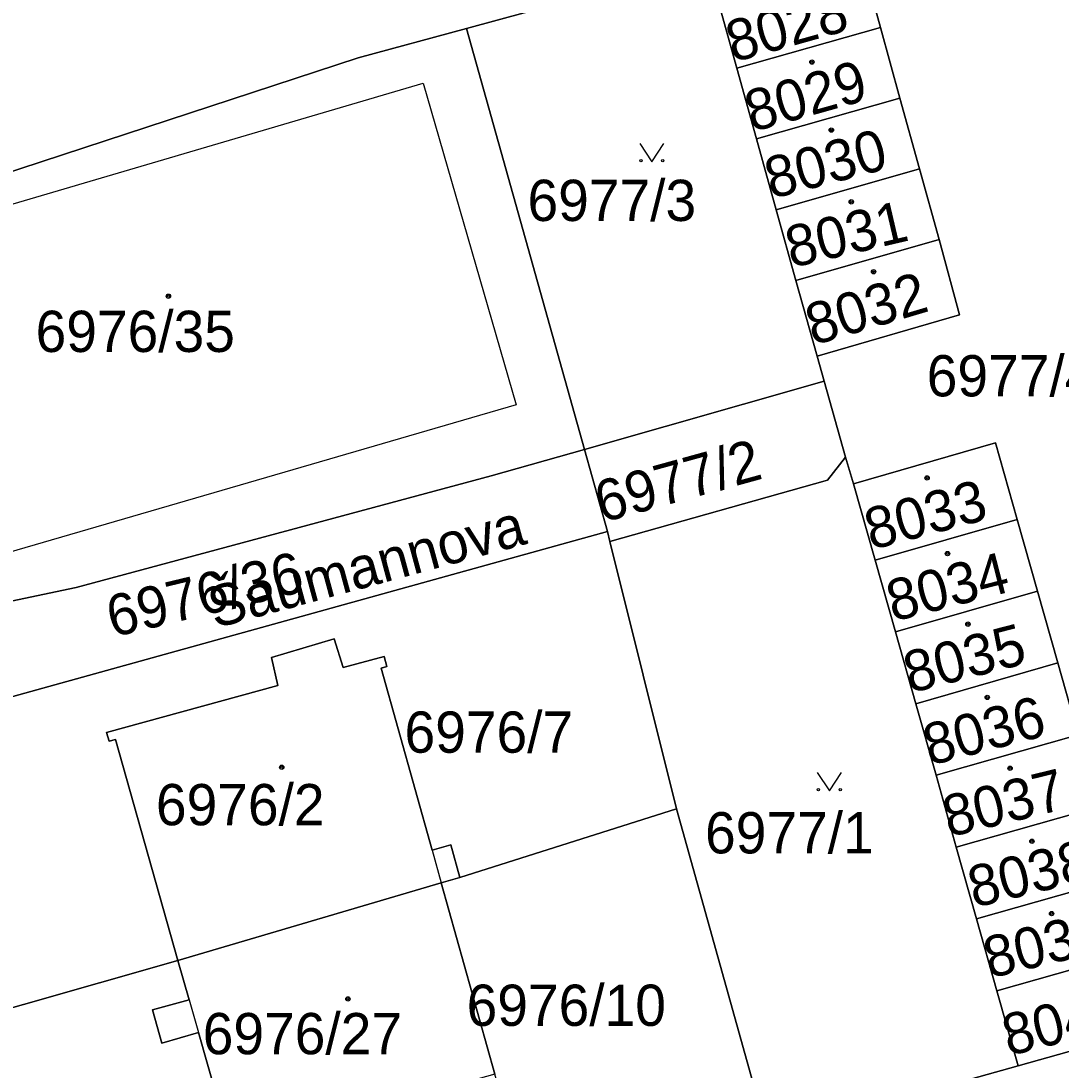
# Model space of a CAD drawing. Extents: x -596233 to -595156, y -1161235 to -1159375.
# Drawn here: x -595273.2 to -595230.32, y -1160249.6 to -1160206.35 of the extents above; entities that cross this region are included whole.
import ezdxf

# ---------------------------------------------------------------- set-up
doc = ezdxf.new("R2010")
doc.units = 0
for name, color, linetype in [('KN_CAR_KR', 7, 'Continuous'), ('KN_KULTURY', 7, 'Continuous'), ('KN_PARC_CIS_POZ', 7, 'Continuous'), ('KN_PARC_CIS_STAV', 7, 'Continuous'), ('KN_PARC_PLOCHA', 7, 'Continuous'), ('KN_ULICE', 7, 'Continuous'), ('parcely_l', 7, 'Continuous')]:
    doc.layers.add(name, color=color, linetype=linetype)

msp = doc.modelspace()

# ---------------------------------------------------------------- linework, layer by layer
at = {"layer": 'KN_CAR_KR'}
for points in [[(-595281.06, -1160216.1), (-595256.62, -1160208.92)], [(-595256.62, -1160208.92), (-595252.79, -1160222.18)], [(-595252.79, -1160222.18), (-595275.98, -1160228.93)], [(-595256.25, -1160240.54), (-595255.87, -1160241.88)], [(-595266.27, -1160246.7), (-595265.88, -1160248.06)]]:
    msp.add_lwpolyline(points, dxfattribs=at)
at = {"layer": 'KN_KULTURY'}
for points in [[(-595247.6918, -1160211.4116), (-595247.1918, -1160212.1616), (-595246.6918, -1160211.4116)], [(-595240.3718, -1160237.3416), (-595239.8718, -1160238.0916), (-595239.3718, -1160237.3416)]]:
    msp.add_lwpolyline(points, dxfattribs=at)
for centre, radius in [((-595240.59, -1160208.05), 0.09), ((-595240.59, -1160208.05), 0.0398), ((-595239.79, -1160210.85), 0.09), ((-595239.79, -1160210.85), 0.0398), ((-595247.642, -1160212.1114), 0.05), ((-595246.7426, -1160212.1114), 0.05), ((-595238.97, -1160213.81), 0.09), ((-595238.97, -1160213.81), 0.0398), ((-595238.05, -1160216.69), 0.09), ((-595238.05, -1160216.69), 0.0398), ((-595267.12, -1160217.7), 0.09), ((-595267.12, -1160217.7), 0.0398), ((-595235.84, -1160225.19), 0.09), ((-595235.84, -1160225.19), 0.0398), ((-595235, -1160228.31), 0.09), ((-595235, -1160228.31), 0.0398), ((-595234.16, -1160231.22), 0.09), ((-595234.16, -1160231.22), 0.0398), ((-595233.36, -1160234.24), 0.09), ((-595233.36, -1160234.24), 0.0398), ((-595262.45, -1160237.12), 0.09), ((-595262.45, -1160237.12), 0.0398), ((-595232.42, -1160237.16), 0.09), ((-595232.42, -1160237.16), 0.0398), ((-595240.322, -1160238.0414), 0.05), ((-595239.4226, -1160238.0414), 0.05), ((-595231.52, -1160240.17), 0.09), ((-595231.52, -1160240.17), 0.0398), ((-595230.71, -1160243.15), 0.09), ((-595230.71, -1160243.15), 0.0398), ((-595259.72, -1160246.67), 0.09), ((-595259.72, -1160246.67), 0.0398)]:
    msp.add_circle(centre, radius, dxfattribs=at)
at = {"layer": 'KN_PARC_PLOCHA'}
for points in [[(-595274.69, -1160206.08), (-595271.71, -1160205.23), (-595268.73, -1160204.37), (-595265.76, -1160203.51), (-595262.78, -1160202.66), (-595259.8, -1160201.8), (-595256.82, -1160200.94), (-595253.84, -1160200.08), (-595250.66, -1160199.17), (-595247.64, -1160198.36), (-595244.62, -1160197.55), (-595241.54, -1160196.68), (-595243.44, -1160190.73), (-595245.4, -1160182.97), (-595246.77, -1160178.15), (-595233.07, -1160173.05), (-595230, -1160187.74), (-595227.8, -1160198.28), (-595227.53, -1160199.23), (-595254.83, -1160206.66), (-595259.3, -1160207.88), (-595274.98, -1160213.01)], [(-595229.61, -1160235.78), (-595230.45, -1160232.82), (-595231.29, -1160229.86), (-595232.13, -1160226.9), (-595233.02, -1160223.74), (-595238.87, -1160225.43), (-595239.2, -1160224.33), (-595240.09, -1160221.2), (-595240.38, -1160220.17), (-595234.5, -1160218.47), (-595235.35, -1160215.36), (-595236.16, -1160212.45), (-595236.96, -1160209.54), (-595237.76, -1160206.63), (-595238.56, -1160203.72), (-595244.5, -1160205.38), (-595244.74, -1160204.38), (-595227.48, -1160199.4)]]:
    msp.add_lwpolyline(points, dxfattribs=at)
for points in [[(-595227.48, -1160199.4), (-595244.74, -1160204.38), (-595244.5, -1160205.38), (-595243.69, -1160208.3), (-595242.87, -1160211.22), (-595242.06, -1160214.14), (-595241.25, -1160217.06), (-595240.38, -1160220.17), (-595240.09, -1160221.2), (-595249.96, -1160224.02), (-595254.83, -1160206.66), (-595227.53, -1160199.23)], [(-595237.76, -1160206.63), (-595243.69, -1160208.3), (-595244.5, -1160205.38), (-595238.56, -1160203.72)], [(-595249.96, -1160224.02), (-595253.82, -1160225.11), (-595270.93, -1160229.71), (-595277.53, -1160231.09), (-595279.55, -1160230.56), (-595280.52, -1160229.88), (-595281.24, -1160228.81), (-595284.88, -1160216.03), (-595274.98, -1160213.01), (-595259.3, -1160207.88), (-595254.83, -1160206.66)], [(-595236.96, -1160209.54), (-595242.87, -1160211.22), (-595243.69, -1160208.3), (-595237.76, -1160206.63)], [(-595236.16, -1160212.45), (-595242.06, -1160214.14), (-595242.87, -1160211.22), (-595236.96, -1160209.54)], [(-595235.35, -1160215.36), (-595241.25, -1160217.06), (-595242.06, -1160214.14), (-595236.16, -1160212.45)], [(-595240.38, -1160220.17), (-595241.25, -1160217.06), (-595235.35, -1160215.36), (-595234.5, -1160218.47)], [(-595239.2, -1160224.33), (-595239.95, -1160225.29), (-595248.92, -1160227.81), (-595249.02, -1160227.4), (-595249.96, -1160224.02), (-595240.09, -1160221.2)], [(-595232.13, -1160226.9), (-595237.98, -1160228.58), (-595238.87, -1160225.43), (-595233.02, -1160223.74)], [(-595249.02, -1160227.4), (-595277.07, -1160235.18), (-595278.17, -1160235.96), (-595279.02, -1160236.93), (-595281.24, -1160228.81), (-595280.52, -1160229.88), (-595279.55, -1160230.56), (-595277.53, -1160231.09), (-595270.93, -1160229.71), (-595253.82, -1160225.11), (-595249.96, -1160224.02)], [(-595238.87, -1160225.43), (-595237.98, -1160228.58), (-595237.14, -1160231.54), (-595236.31, -1160234.5), (-595235.47, -1160237.45), (-595234.64, -1160240.41), (-595233.8, -1160243.37), (-595232.97, -1160246.33), (-595232.09, -1160249.43), (-595242.41, -1160252.31), (-595246.18, -1160238.83), (-595248.92, -1160227.81), (-595239.95, -1160225.29), (-595239.2, -1160224.33)], [(-595231.29, -1160229.86), (-595237.14, -1160231.54), (-595237.98, -1160228.58), (-595232.13, -1160226.9)], [(-595248.92, -1160227.81), (-595246.18, -1160238.83), (-595255.1, -1160241.66), (-595255.48, -1160240.32), (-595256.25, -1160240.54), (-595258.35, -1160233.03), (-595258.11, -1160232.97), (-595258.22, -1160232.56), (-595259.92, -1160233), (-595260.29, -1160231.83), (-595262.87, -1160232.6), (-595262.61, -1160233.75), (-595269.67, -1160235.68), (-595269.57, -1160236.05), (-595269.3, -1160235.97), (-595266.73, -1160245.08), (-595276.34, -1160247.82), (-595276.61, -1160246.73), (-595279.02, -1160236.93), (-595278.17, -1160235.96), (-595277.07, -1160235.18), (-595249.02, -1160227.4)], [(-595230.45, -1160232.82), (-595236.31, -1160234.5), (-595237.14, -1160231.54), (-595231.29, -1160229.86)], [(-595255.1, -1160241.66), (-595255.87, -1160241.88), (-595266.73, -1160245.08), (-595269.3, -1160235.97), (-595269.57, -1160236.05), (-595269.67, -1160235.68), (-595262.61, -1160233.75), (-595262.87, -1160232.6), (-595260.29, -1160231.83), (-595259.92, -1160233), (-595258.22, -1160232.56), (-595258.11, -1160232.97), (-595258.35, -1160233.03), (-595256.25, -1160240.54), (-595255.48, -1160240.32)], [(-595229.61, -1160235.78), (-595235.47, -1160237.45), (-595236.31, -1160234.5), (-595230.45, -1160232.82)], [(-595228.78, -1160238.75), (-595234.64, -1160240.41), (-595235.47, -1160237.45), (-595229.61, -1160235.78)], [(-595242.41, -1160252.31), (-595252.19, -1160255.04), (-595253.66, -1160249.77), (-595255.87, -1160241.88), (-595255.1, -1160241.66), (-595246.18, -1160238.83)], [(-595227.94, -1160241.71), (-595233.8, -1160243.37), (-595234.64, -1160240.41), (-595228.78, -1160238.75)], [(-595227.1, -1160244.67), (-595232.97, -1160246.33), (-595233.8, -1160243.37), (-595227.94, -1160241.71)], [(-595253.66, -1160249.77), (-595259.12, -1160251.3), (-595258.5, -1160253.22), (-595263.97, -1160254.77), (-595265.88, -1160248.06), (-595267.39, -1160248.49), (-595267.78, -1160247.12), (-595266.27, -1160246.7), (-595266.73, -1160245.08), (-595255.87, -1160241.88)], [(-595226.22, -1160247.78), (-595232.09, -1160249.43), (-595232.97, -1160246.33), (-595227.1, -1160244.67)], [(-595263.97, -1160254.77), (-595263.05, -1160258.07), (-595282.01, -1160263.36), (-595282.93, -1160260.48), (-595286.22, -1160250.23), (-595281.71, -1160249.26), (-595282.01, -1160248.2), (-595276.61, -1160246.73), (-595276.34, -1160247.82), (-595266.73, -1160245.08), (-595266.27, -1160246.7), (-595267.78, -1160247.12), (-595267.39, -1160248.49), (-595265.88, -1160248.06)], [(-595218.14, -1160252.31), (-595240.66, -1160258.54), (-595242.41, -1160252.31), (-595232.09, -1160249.43), (-595226.22, -1160247.78), (-595218.71, -1160245.66), (-595215.8, -1160244.84)]]:
    msp.add_lwpolyline(points, close=True, dxfattribs=at)
at = {"layer": 'parcely_l'}
for points in [[(-595254.83, -1160206.66), (-595227.53, -1160199.23)], [(-595237.76, -1160206.63), (-595238.56, -1160203.72), (-595244.5, -1160205.38)], [(-595244.5, -1160205.38), (-595243.69, -1160208.3)], [(-595254.83, -1160206.66), (-595259.3, -1160207.88), (-595274.98, -1160213.01)], [(-595249.96, -1160224.02), (-595254.83, -1160206.66)], [(-595243.69, -1160208.3), (-595237.76, -1160206.63)], [(-595236.96, -1160209.54), (-595237.76, -1160206.63)], [(-595243.69, -1160208.3), (-595242.87, -1160211.22)], [(-595236.96, -1160209.54), (-595242.87, -1160211.22)], [(-595236.16, -1160212.45), (-595236.96, -1160209.54)], [(-595242.87, -1160211.22), (-595242.06, -1160214.14)], [(-595242.06, -1160214.14), (-595236.16, -1160212.45)], [(-595236.16, -1160212.45), (-595235.35, -1160215.36)], [(-595242.06, -1160214.14), (-595241.25, -1160217.06)], [(-595235.35, -1160215.36), (-595241.25, -1160217.06)], [(-595240.38, -1160220.17), (-595234.5, -1160218.47), (-595235.35, -1160215.36)], [(-595241.25, -1160217.06), (-595240.38, -1160220.17)], [(-595240.38, -1160220.17), (-595240.09, -1160221.2)], [(-595240.09, -1160221.2), (-595249.96, -1160224.02)], [(-595239.2, -1160224.33), (-595240.09, -1160221.2)], [(-595232.13, -1160226.9), (-595233.02, -1160223.74), (-595238.87, -1160225.43)], [(-595281.24, -1160228.81), (-595280.52, -1160229.88), (-595279.55, -1160230.56), (-595277.53, -1160231.09), (-595270.93, -1160229.71), (-595253.82, -1160225.11), (-595249.96, -1160224.02)], [(-595249.96, -1160224.02), (-595249.02, -1160227.4)], [(-595248.92, -1160227.81), (-595239.95, -1160225.29), (-595239.2, -1160224.33)], [(-595239.2, -1160224.33), (-595238.87, -1160225.43)], [(-595238.87, -1160225.43), (-595237.98, -1160228.58)], [(-595237.98, -1160228.58), (-595232.13, -1160226.9)], [(-595231.29, -1160229.86), (-595232.13, -1160226.9)], [(-595279.02, -1160236.93), (-595278.17, -1160235.96), (-595277.07, -1160235.18), (-595249.02, -1160227.4)], [(-595249.02, -1160227.4), (-595248.92, -1160227.81)], [(-595248.92, -1160227.81), (-595246.18, -1160238.83)], [(-595237.98, -1160228.58), (-595237.14, -1160231.54)], [(-595237.14, -1160231.54), (-595231.29, -1160229.86)], [(-595231.29, -1160229.86), (-595230.45, -1160232.82)], [(-595237.14, -1160231.54), (-595236.31, -1160234.5)], [(-595255.1, -1160241.66), (-595255.48, -1160240.32), (-595256.25, -1160240.54), (-595258.35, -1160233.03), (-595258.11, -1160232.97), (-595258.22, -1160232.56), (-595259.92, -1160233), (-595260.29, -1160231.83), (-595262.87, -1160232.6), (-595262.61, -1160233.75), (-595269.67, -1160235.68), (-595269.57, -1160236.05), (-595269.3, -1160235.97), (-595266.73, -1160245.08)], [(-595236.31, -1160234.5), (-595230.45, -1160232.82)], [(-595230.45, -1160232.82), (-595229.61, -1160235.78)], [(-595236.31, -1160234.5), (-595235.47, -1160237.45)], [(-595235.47, -1160237.45), (-595229.61, -1160235.78)], [(-595234.64, -1160240.41), (-595235.47, -1160237.45)], [(-595246.18, -1160238.83), (-595255.1, -1160241.66)], [(-595242.41, -1160252.31), (-595246.18, -1160238.83)], [(-595228.78, -1160238.75), (-595234.64, -1160240.41)], [(-595234.64, -1160240.41), (-595233.8, -1160243.37)], [(-595255.1, -1160241.66), (-595255.87, -1160241.88)], [(-595233.8, -1160243.37), (-595227.94, -1160241.71)], [(-595255.87, -1160241.88), (-595266.73, -1160245.08)], [(-595255.87, -1160241.88), (-595253.66, -1160249.77)], [(-595233.8, -1160243.37), (-595232.97, -1160246.33)], [(-595232.97, -1160246.33), (-595227.1, -1160244.67)], [(-595266.73, -1160245.08), (-595276.34, -1160247.82), (-595276.61, -1160246.73)], [(-595266.73, -1160245.08), (-595266.27, -1160246.7), (-595267.78, -1160247.12), (-595267.39, -1160248.49), (-595265.88, -1160248.06), (-595263.97, -1160254.77)], [(-595232.97, -1160246.33), (-595232.09, -1160249.43)], [(-595226.22, -1160247.78), (-595232.09, -1160249.43)], [(-595232.09, -1160249.43), (-595242.41, -1160252.31)]]:
    msp.add_lwpolyline(points, dxfattribs=at)

# ---------------------------------------------------------------- texts
at = {"layer": 'KN_PARC_CIS_POZ'}
for s, p in [('6977/3', (-595252.3166, -1160214.6)), ('6977/4', (-595235.8566, -1160221.83)), ('6976/7', (-595257.3866, -1160236.52)), ('6977/1', (-595244.9966, -1160240.67)), ('6976/10', (-595254.8266, -1160247.78))]:
    msp.add_text(s, height=1.7, dxfattribs=at).set_placement(p)
for s, rotation, p in [('6977/2', 15.40528, (-595249.2536, -1160227.0495)), ('6976/36', 13.48225, (-595269.4305, -1160231.7711))]:
    msp.add_text(s, height=1.7, rotation=rotation, dxfattribs=at).set_placement(p)
at = {"layer": 'KN_PARC_CIS_STAV'}
for s, rotation, p in [('8028', 15.69947, (-595243.8404, -1160208.0733)), ('8029', 15.7217, (-595243.06, -1160210.9445)), ('8030', 14.70198, (-595242.2646, -1160213.701)), ('8031', 13.14619, (-595241.445, -1160216.5388)), ('8032', 16.58871, (-595240.5369, -1160219.7398)), ('8033', 14.86872, (-595238.1423, -1160228.1697)), ('8034', 14.43122, (-595237.2483, -1160231.1267)), ('8035', 14.4201, (-595236.5484, -1160234.0761)), ('8036', 14.54045, (-595235.7368, -1160237.0625)), ('8037', 13.75897, (-595234.9472, -1160240.0113)), ('8038', 13.75635, (-595233.9072, -1160242.9211)), ('8039', 13.57586, (-595233.2696, -1160245.8316)), ('8040', 14.12518, (-595232.4824, -1160249.0306))]:
    msp.add_text(s, height=1.7, rotation=rotation, dxfattribs=at).set_placement(p)
for s, p in [('6976/35', (-595272.5966, -1160220)), ('6976/2', (-595267.6366, -1160239.51)), ('6976/27', (-595265.7066, -1160248.95))]:
    msp.add_text(s, height=1.7, dxfattribs=at).set_placement(p)
at = {"layer": 'KN_ULICE'}
msp.add_text('Šaumannova', height=1.7, rotation=15.19168, dxfattribs=at).set_placement((-595265.2067, -1160231.4034))

doc.saveas('drawing.dxf')
